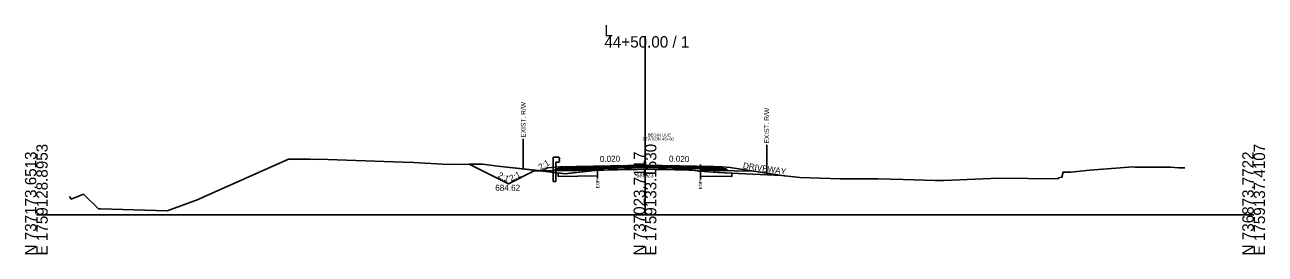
# Model space of a CAD drawing. Extents: x -26 to 4303, y -10 to 9577.
# Drawn here: x 2997.2 to 3302.8, y 4490.3 to 4546.8 of the extents above; entities that cross this region are included whole.
import ezdxf

# ---------------------------------------------------------------- set-up
doc = ezdxf.new("R2010")
doc.units = 0
for name, color, linetype in [('Default', 7, 'Continuous'), ('Exist CMT Pavement', 7, 'Continuous'), ('Old_Level_10', 7, 'Continuous'), ('Old_Level_2', 7, 'Continuous'), ('Prop CMT Conc Surface', 7, 'Continuous'), ('Prop CMT Concrete Structures', 7, 'Continuous'), ('Prop CMT Concrete Wall', 7, 'Continuous'), ('Prop CMT Pvmt Course 1', 7, 'Continuous'), ('Prop CMT Pvmt Course 1 CG', 7, 'Continuous'), ('Prop CMT Pvmt Course 1 Wedge', 7, 'Continuous'), ('Prop CMT Pvmt Course 2', 7, 'Continuous'), ('Prop CMT Pvmt Course 2 Wedge', 7, 'Continuous'), ('Prop CMT Pvmt Course 3', 7, 'Continuous'), ('Prop CMT Pvmt Course 3 Wedge', 7, 'Continuous'), ('Prop CMT Pvmt Surface', 7, 'Continuous'), ('Prop CMT Pvmt Surface Shoulder', 7, 'Continuous'), ('Prop CMT Pvmt Wedge Surface 1', 7, 'Continuous'), ('Prop CMT Pvmt Wedge Surface 2', 7, 'Continuous'), ('Prop CMT Pvmt Wedge Surface 3', 7, 'Continuous'), ('Prop CMT Shld Paved Course 1', 7, 'Continuous'), ('Prop CMT Shld Paved Course 2', 7, 'Continuous'), ('Prop CMT Shld Paved Course 3', 7, 'Continuous'), ('Prop CMT Slope Grass', 7, 'Continuous'), ('Prop CMT Subgrade Earthwork', 7, 'Continuous'), ('Prop Road Sect_ Recs - UC Shallow (Outline)', 7, 'Continuous'), ('Prop Shade Light', 7, 'Continuous'), ('Prop XS DDE Elevations', 7, 'Continuous'), ('Prop XS Ditch Standard Text', 7, 'Continuous'), ('Prop XS Earthwork Shape', 7, 'Continuous'), ('Prop XS SE Text', 7, 'Continuous'), ('Prop XS Side Slope Text', 7, 'Continuous'), ('Prop XS Wedging', 7, 'Continuous'), ('Scratch_Level_6', 7, 'Continuous')]:
    doc.layers.add(name, color=color, linetype=linetype)

msp = doc.modelspace()

# ---------------------------------------------------------------- linework, layer by layer
at = {"layer": 'Exist CMT Pavement'}
for points in [[(3150, 4512.21), (3133, 4511.87)], [(3150, 4512.21), (3167, 4511.87)]]:
    msp.add_lwpolyline(points, dxfattribs=at)
at = {"layer": 'Old_Level_10'}
for p, q in [((3106.69, 4512.44), (3116.34, 4507.62)), ((3116.34, 4507.62), (3122.54, 4510.72)), ((3122.54, 4510.72), (3124.54, 4510.82))]:
    msp.add_line(p, q, dxfattribs=at)
at = {"layer": 'Old_Level_2'}
for p, q in [((3150, 4500), (3150, 4544)), ((3150, 4500), (3150, 4544)), ((3000, 4500), (3150, 4500)), ((3000, 4500), (3150, 4500)), ((3150, 4500), (3300, 4500)), ((3150, 4500), (3300, 4500))]:
    msp.add_line(p, q, dxfattribs=at)
at = {"layer": 'Prop CMT Conc Surface'}
for points in [[(3138.32, 4511.72), (3133, 4511.62)], [(3133, 4511.62), (3133, 4511.41)], [(3133, 4511.41), (3138.32, 4511.52)], [(3138.32, 4511.52), (3138.32, 4511.72)], [(3163.67, 4511.48), (3163.67, 4511.68)], [(3163.67, 4511.68), (3167, 4511.62)], [(3167, 4511.41), (3163.67, 4511.48)], [(3167, 4511.62), (3167, 4511.41)]]:
    msp.add_lwpolyline(points, dxfattribs=at)
at = {"layer": 'Prop CMT Concrete Structures'}
for points in [[(3133, 4511.62), (3133, 4511.87)], [(3150, 4512.08), (3138.32, 4511.85)], [(3150, 4512.08), (3163.67, 4511.81)], [(3167, 4511.62), (3167, 4511.87)], [(3138.32, 4511.72), (3133, 4511.62)], [(3138.32, 4511.85), (3138.32, 4511.72)], [(3163.67, 4511.81), (3163.67, 4511.68)], [(3163.67, 4511.68), (3167, 4511.62)]]:
    msp.add_lwpolyline(points, dxfattribs=at)
at = {"layer": 'Prop CMT Pvmt Course 1'}
for points in [[(3138.32, 4511.52), (3133, 4511.41)], [(3133, 4511.41), (3133, 4511.08)], [(3133, 4511.08), (3138.32, 4511.18)], [(3138.32, 4511.18), (3138.32, 4511.52)], [(3163.67, 4511.48), (3167, 4511.41)], [(3163.67, 4511.14), (3163.67, 4511.48)], [(3167, 4511.08), (3163.67, 4511.14)], [(3167, 4511.41), (3167, 4511.08)]]:
    msp.add_lwpolyline(points, dxfattribs=at)
at = {"layer": 'Prop CMT Pvmt Course 1 Wedge'}
for points in [[(3138.32, 4511.52), (3138.57, 4511.52), (3139.19, 4511.53), (3139.31, 4511.54), (3139.54, 4511.54), (3139.73, 4511.54), (3139.96, 4511.55), (3140.82, 4511.57), (3142.46, 4511.6), (3143.25, 4511.61), (3144.96, 4511.65), (3145.68, 4511.66), (3147.46, 4511.7), (3148.11, 4511.71), (3149.96, 4511.75), (3150, 4511.75)], [(3138.32, 4511), (3138.32, 4511.52)], [(3150, 4511.23), (3149.96, 4511.23), (3148.11, 4511.2), (3147.46, 4511.2), (3145.68, 4511.17), (3144.96, 4511.16), (3143.25, 4511.11), (3142.46, 4511.09), (3140.82, 4511.07), (3139.96, 4511.04), (3139.73, 4511.04), (3139.54, 4511.03), (3139.31, 4511.03), (3139.19, 4511.02), (3138.57, 4511.02), (3138.32, 4511)], [(3150, 4511.75), (3150, 4511.23)], [(3150, 4511.75), (3150.05, 4511.75), (3150.73, 4511.73), (3152.33, 4511.7), (3152.46, 4511.7), (3152.98, 4511.69), (3154.96, 4511.65), (3155.41, 4511.64), (3157.46, 4511.6), (3157.84, 4511.59), (3159.97, 4511.55), (3160.14, 4511.55), (3160.85, 4511.53), (3161.74, 4511.51), (3162.17, 4511.51), (3162.42, 4511.5), (3162.47, 4511.5), (3162.55, 4511.5), (3163.01, 4511.49), (3163.19, 4511.49), (3163.4, 4511.48), (3163.67, 4511.48)], [(3163.67, 4510.74), (3163.4, 4510.77), (3163.19, 4510.79), (3163.01, 4510.82), (3162.55, 4510.9), (3162.47, 4510.92), (3162.42, 4510.93), (3162.17, 4510.96), (3161.74, 4511), (3160.85, 4511.04), (3160.14, 4511.07), (3159.97, 4511.08), (3157.84, 4511.11), (3157.46, 4511.12), (3155.41, 4511.16), (3154.96, 4511.17), (3152.98, 4511.2), (3152.46, 4511.2), (3152.33, 4511.2), (3150.73, 4511.24), (3150.05, 4511.23), (3150, 4511.23)], [(3163.67, 4511.48), (3163.67, 4510.74)]]:
    msp.add_lwpolyline(points, dxfattribs=at)
at = {"layer": 'Prop CMT Pvmt Course 2'}
for points in [[(3133, 4511.62), (3133, 4511.87)], [(3167, 4511.87), (3169, 4511.83), (3169.26, 4511.57)], [(3167, 4511.62), (3167, 4511.87)], [(3131, 4511.83), (3129, 4511.79), (3128.74, 4511.53)], [(3128.74, 4511.53), (3131, 4511.58)], [(3169.26, 4511.57), (3167, 4511.62)]]:
    msp.add_lwpolyline(points, dxfattribs=at)
at = {"layer": 'Prop CMT Pvmt Course 2 Wedge'}
for points in [[(3126, 4511.55), (3124.54, 4510.82)], [(3129, 4511.79), (3126, 4511.55)], [(3169, 4511.83), (3171, 4511.67), (3184.79, 4509.56)]]:
    msp.add_lwpolyline(points, dxfattribs=at)
at = {"layer": 'Prop CMT Pvmt Course 3'}
for points in [[(3133, 4511.62), (3128.74, 4511.53), (3128.53, 4511.32)], [(3128.53, 4511.32), (3131, 4511.37)], [(3133, 4511.41), (3133, 4511.62)], [(3167, 4511.62), (3169.26, 4511.57), (3169.47, 4511.36)], [(3167, 4511.41), (3167, 4511.62)], [(3169.47, 4511.36), (3167, 4511.41)]]:
    msp.add_lwpolyline(points, dxfattribs=at)
at = {"layer": 'Prop CMT Pvmt Course 3 Wedge'}
for points in [[(3127.4, 4508.17), (3127.4, 4514.17)], [(3127.4, 4514.17), (3128.73, 4514.17), (3129, 4513.88)], [(3129, 4513.29), (3128.73, 4513), (3128.06, 4513)], [(3128.06, 4513), (3128.06, 4508.17)], [(3129, 4513.88), (3128.73, 4513.58)], [(3128.73, 4513.58), (3129, 4513.29)], [(3128.06, 4508.17), (3127.4, 4508.17)]]:
    msp.add_lwpolyline(points, dxfattribs=at)
at = {"layer": 'Prop CMT Pvmt Surface'}
for points in [[(3150, 4511.96), (3133, 4511.62)], [(3133, 4511.62), (3133, 4511.87)], [(3150, 4511.96), (3167, 4511.62)], [(3167, 4511.62), (3167, 4511.87)]]:
    msp.add_lwpolyline(points, dxfattribs=at)
at = {"layer": 'Prop CMT Pvmt Surface Shoulder'}
for points in [[(3138.32, 4511), (3138.57, 4511.02), (3139.19, 4511.02), (3139.31, 4511.03), (3139.54, 4511.03), (3139.73, 4511.04), (3139.96, 4511.04), (3140.82, 4511.07), (3142.46, 4511.09), (3143.25, 4511.11), (3144.96, 4511.16), (3145.68, 4511.17), (3147.46, 4511.2), (3148.11, 4511.2), (3149.96, 4511.23), (3150, 4511.23)], [(3150, 4511.23), (3150.05, 4511.23), (3150.73, 4511.24), (3152.33, 4511.2), (3152.46, 4511.2), (3152.98, 4511.2), (3154.96, 4511.17), (3155.41, 4511.16), (3157.46, 4511.12), (3157.84, 4511.11), (3159.97, 4511.08), (3160.14, 4511.07), (3160.85, 4511.04), (3161.74, 4511), (3162.17, 4510.96), (3162.42, 4510.93), (3162.47, 4510.92), (3162.55, 4510.9), (3163.01, 4510.82), (3163.19, 4510.79), (3163.4, 4510.77), (3163.67, 4510.74)]]:
    msp.add_lwpolyline(points, dxfattribs=at)
at = {"layer": 'Prop CMT Pvmt Wedge Surface 1'}
for p, q in [((3124.54, 4510.82), (3131.02, 4510.91)), ((3133.02, 4510.95), (3131.02, 4510.91)), ((3138.32, 4511.06), (3133.02, 4510.95)), ((3163.67, 4511.02), (3166.98, 4510.95)), ((3166.98, 4510.95), (3177.01, 4510.75))]:
    msp.add_line(p, q, dxfattribs=at)
for points in [[(3138.32, 4511.06), (3138.32, 4511)], [(3163.67, 4511.02), (3163.67, 4510.74)]]:
    msp.add_lwpolyline(points, dxfattribs=at)
at = {"layer": 'Prop CMT Pvmt Wedge Surface 2'}
for points in [[(3138.32, 4511.85), (3138.57, 4511.85), (3139.19, 4511.87), (3139.31, 4511.87), (3139.54, 4511.87), (3139.73, 4511.88), (3139.96, 4511.88), (3140.82, 4511.9), (3142.46, 4511.93), (3143.25, 4511.95), (3144.96, 4511.98), (3145.68, 4512), (3147.46, 4512.03), (3148.11, 4512.05), (3149.96, 4512.08), (3150, 4512.08)], [(3150, 4511.96), (3149.96, 4511.96), (3148.11, 4511.92), (3147.46, 4511.91), (3145.68, 4511.87), (3144.96, 4511.86), (3143.25, 4511.82), (3142.46, 4511.81), (3140.82, 4511.77), (3139.96, 4511.76), (3139.73, 4511.75), (3139.54, 4511.75), (3139.31, 4511.74), (3139.19, 4511.74), (3138.57, 4511.73), (3138.32, 4511.72)], [(3150, 4512.08), (3150, 4511.96)], [(3150, 4512.08), (3150.05, 4512.08), (3150.73, 4512.07), (3152.33, 4512.04), (3152.46, 4512.03), (3152.98, 4512.02), (3154.96, 4511.98), (3155.41, 4511.97), (3157.46, 4511.93), (3157.84, 4511.93), (3159.97, 4511.88), (3160.14, 4511.88), (3160.85, 4511.87), (3161.74, 4511.85), (3162.17, 4511.84), (3162.42, 4511.83), (3162.47, 4511.83), (3162.55, 4511.83), (3163.01, 4511.82), (3163.19, 4511.82), (3163.4, 4511.81), (3163.67, 4511.81)], [(3163.67, 4511.68), (3163.4, 4511.69), (3163.19, 4511.69), (3163.01, 4511.7), (3162.55, 4511.71), (3162.47, 4511.71), (3162.42, 4511.71), (3162.17, 4511.71), (3161.74, 4511.72), (3160.85, 4511.74), (3160.14, 4511.76), (3159.97, 4511.76), (3157.84, 4511.8), (3157.46, 4511.81), (3155.41, 4511.85), (3154.96, 4511.86), (3152.98, 4511.9), (3152.46, 4511.91), (3152.33, 4511.91), (3150.73, 4511.94), (3150.05, 4511.96), (3150, 4511.96)], [(3138.32, 4511.72), (3138.32, 4511.85)], [(3163.67, 4511.81), (3163.67, 4511.68)]]:
    msp.add_lwpolyline(points, dxfattribs=at)
at = {"layer": 'Prop CMT Pvmt Wedge Surface 3'}
for points in [[(3138.32, 4511.72), (3138.57, 4511.73), (3139.19, 4511.74), (3139.31, 4511.74), (3139.54, 4511.75), (3139.73, 4511.75), (3139.96, 4511.76), (3140.82, 4511.77), (3142.46, 4511.81), (3143.25, 4511.82), (3144.96, 4511.86), (3145.68, 4511.87), (3147.46, 4511.91), (3148.11, 4511.92), (3149.96, 4511.96), (3150, 4511.96)], [(3150, 4511.96), (3150, 4511.75)], [(3150, 4511.96), (3150.05, 4511.96), (3150.73, 4511.94), (3152.33, 4511.91), (3152.46, 4511.91), (3152.98, 4511.9), (3154.96, 4511.86), (3155.41, 4511.85), (3157.46, 4511.81), (3157.84, 4511.8), (3159.97, 4511.76), (3160.14, 4511.76), (3160.85, 4511.74), (3161.74, 4511.72), (3162.17, 4511.71), (3162.42, 4511.71), (3162.47, 4511.71), (3162.55, 4511.71), (3163.01, 4511.7), (3163.19, 4511.69), (3163.4, 4511.69), (3163.67, 4511.68)], [(3150, 4511.75), (3149.96, 4511.75), (3148.11, 4511.71), (3147.46, 4511.7), (3145.68, 4511.66), (3144.96, 4511.65), (3143.25, 4511.61), (3142.46, 4511.6), (3140.82, 4511.57), (3139.96, 4511.55), (3139.73, 4511.54), (3139.54, 4511.54), (3139.31, 4511.54), (3139.19, 4511.53), (3138.57, 4511.52), (3138.32, 4511.52)], [(3138.32, 4511.52), (3138.32, 4511.72)], [(3163.67, 4511.48), (3163.4, 4511.48), (3163.19, 4511.49), (3163.01, 4511.49), (3162.55, 4511.5), (3162.47, 4511.5), (3162.42, 4511.5), (3162.17, 4511.51), (3161.74, 4511.51), (3160.85, 4511.53), (3160.14, 4511.55), (3159.97, 4511.55), (3157.84, 4511.59), (3157.46, 4511.6), (3155.41, 4511.64), (3154.96, 4511.65), (3152.98, 4511.69), (3152.46, 4511.7), (3152.33, 4511.7), (3150.73, 4511.73), (3150.05, 4511.75), (3150, 4511.75)], [(3163.67, 4511.68), (3163.67, 4511.48)]]:
    msp.add_lwpolyline(points, dxfattribs=at)
at = {"layer": 'Prop CMT Shld Paved Course 1'}
for points in [[(3133, 4511.41), (3133, 4511.87)], [(3167, 4511.41), (3167, 4511.87)], [(3150, 4511.75), (3133, 4511.41)], [(3150, 4511.75), (3167, 4511.41)]]:
    msp.add_lwpolyline(points, dxfattribs=at)
at = {"layer": 'Prop CMT Shld Paved Course 2'}
for points in [[(3133, 4511.87), (3131, 4511.83)], [(3167, 4511.87), (3169, 4511.83)], [(3131, 4511.83), (3129, 4511.79)]]:
    msp.add_lwpolyline(points, dxfattribs=at)
at = {"layer": 'Prop CMT Shld Paved Course 3'}
for points in [[(3150, 4512.21), (3133, 4511.87)], [(3133, 4511.87), (3133, 4511.62)], [(3138.32, 4511.85), (3150, 4512.08)], [(3150, 4511.96), (3150, 4512.21)], [(3150, 4512.21), (3167, 4511.87)], [(3150, 4512.08), (3150, 4511.96), (3150, 4511.96)], [(3163.67, 4511.81), (3150, 4512.08)], [(3167, 4511.87), (3167, 4511.62)], [(3133, 4511.62), (3138.32, 4511.72)], [(3138.32, 4511.72), (3138.32, 4511.85)], [(3163.67, 4511.68), (3163.67, 4511.81)], [(3167, 4511.62), (3163.67, 4511.68)]]:
    msp.add_lwpolyline(points, dxfattribs=at)
at = {"layer": 'Prop CMT Slope Grass'}
msp.add_lwpolyline([(3008.2, 4504.49), (3008.59, 4503.88), (3011.61, 4505.12), (3015.32, 4501.47), (3015.81, 4501.46), (3032.28, 4500.97), (3039.84, 4503.8), (3041.1, 4504.33), (3062.13, 4513.68), (3067.46, 4513.69), (3068.23, 4513.66), (3069.54, 4513.69), (3090.32, 4512.94), (3093.06, 4512.9), (3101.47, 4512.37), (3109.93, 4512.49), (3113.74, 4511.99), (3126.19, 4510.63), (3130.3, 4510.1), (3133.5, 4510.47), (3138.57, 4511.02), (3139.31, 4511.03), (3139.96, 4511.04), (3140.82, 4511.07), (3142.46, 4511.09), (3143.25, 4511.11), (3144.96, 4511.16), (3145.68, 4511.17), (3147.46, 4511.2), (3148.11, 4511.2), (3150.05, 4511.23), (3150.73, 4511.24), (3152.46, 4511.2), (3152.98, 4511.2), (3154.96, 4511.17), (3155.41, 4511.16), (3157.46, 4511.12), (3157.84, 4511.11), (3160.14, 4511.07), (3160.85, 4511.04), (3161.74, 4511), (3162.55, 4510.9), (3163.4, 4510.77), (3164.52, 4510.67), (3171.21, 4510.24), (3183.74, 4509.67), (3188.17, 4509.22), (3198.18, 4508.89), (3207.35, 4508.88), (3213.64, 4508.73), (3221.53, 4508.46), (3223.67, 4508.45), (3237.1, 4508.99), (3251.63, 4508.83), (3252.02, 4509.08), (3252.74, 4509.25), (3253.04, 4510.53), (3254.93, 4510.49), (3257.21, 4510.76), (3259.63, 4511.01), (3270.27, 4511.8), (3270.79, 4511.72), (3279.49, 4511.71), (3281.45, 4511.58), (3283.07, 4511.58)], dxfattribs=at)
at = {"layer": 'Prop CMT Subgrade Earthwork'}
for points in [[(3133, 4511.41), (3128.53, 4511.32), (3128.03, 4511.31), (3127.69, 4510.97)], [(3127.69, 4510.97), (3133, 4511.08)], [(3133, 4511.08), (3133, 4511.41)], [(3167, 4511.41), (3169.47, 4511.36), (3169.97, 4511.35), (3170.31, 4511.01)], [(3167, 4511.08), (3167, 4511.41)], [(3170.31, 4511.01), (3167, 4511.08)]]:
    msp.add_lwpolyline(points, dxfattribs=at)
at = {"layer": 'Prop Road Sect_ Recs - UC Shallow (Outline)'}
for points in [[(3128.64, 4509.41), (3138.32, 4509.6), (3138.32, 4511), (3135.96, 4510.74), (3131.69, 4510.26), (3130.3, 4510.1), (3128.62, 4510.32)], [(3163.67, 4509.56), (3171.36, 4509.41), (3171.38, 4510.24), (3168.09, 4510.44), (3164.52, 4510.67), (3163.67, 4510.74)]]:
    msp.add_lwpolyline(points, close=True, dxfattribs=at)
at = {"layer": 'Prop Shade Light'}
for p, q in [((3130.3, 4510.1), (3128.62, 4510.32)), ((3128.62, 4510.32), (3128.64, 4509.41)), ((3128.64, 4509.41), (3138.33, 4509.6)), ((3138.32, 4511), (3130.3, 4510.1)), ((3138.33, 4509.6), (3138.32, 4511)), ((3164.52, 4510.67), (3163.67, 4510.74)), ((3163.67, 4510.74), (3163.67, 4509.56)), ((3163.67, 4509.56), (3171.36, 4509.41)), ((3171.21, 4510.24), (3164.52, 4510.67)), ((3171.37, 4510.24), (3171.21, 4510.24)), ((3171.36, 4509.41), (3171.37, 4510.24))]:
    msp.add_line(p, q, dxfattribs=at)
at = {"layer": 'Prop XS DDE Elevations'}
for points in [[(3138.32, 4511.06), (3133.02, 4510.95), (3131.02, 4510.91), (3124.54, 4510.82), (3126.19, 4510.63), (3130.3, 4510.1), (3133.5, 4510.47), (3138.32, 4511)], [(3139.19, 4511.02), (3139.31, 4511.03), (3138.57, 4511.02)], [(3139.31, 4511.03), (3139.54, 4511.03), (3139.58, 4511.03)], [(3139.58, 4511.03), (3139.73, 4511.04), (3139.96, 4511.04)], [(3148.11, 4511.2), (3149.96, 4511.23), (3150, 4511.23), (3150.05, 4511.23)], [(3150.73, 4511.24), (3152.33, 4511.2), (3152.46, 4511.2)], [(3157.84, 4511.11), (3159.97, 4511.08), (3160.14, 4511.07)], [(3161.74, 4511), (3162.17, 4510.96), (3162.42, 4510.93), (3162.47, 4510.92), (3162.55, 4510.9)], [(3162.55, 4510.9), (3163.01, 4510.82), (3163.19, 4510.79), (3163.4, 4510.77)], [(3166.98, 4510.95), (3177.01, 4510.75), (3184.79, 4509.56), (3183.74, 4509.67), (3171.21, 4510.24), (3164.52, 4510.67), (3163.67, 4510.74), (3163.67, 4511.02)]]:
    msp.add_lwpolyline(points, close=True, dxfattribs=at)
at = {"layer": 'Prop XS Ditch Standard Text'}
for p, q in [((3120, 4518.71), (3120, 4511.31)), ((3180, 4517.24), (3180, 4509.84)), ((3138.32, 4511), (3138.32, 4508.95)), ((3163.67, 4510.74), (3163.67, 4508.69))]:
    msp.add_line(p, q, dxfattribs=at)
at = {"layer": 'Prop XS Earthwork Shape'}
msp.add_lwpolyline([(3106.69, 4512.44), (3116.34, 4507.62), (3122.54, 4510.72), (3124.54, 4510.82), (3113.74, 4511.99), (3109.93, 4512.49)], close=True, dxfattribs=at)
at = {"layer": 'Prop XS Wedging'}
for p, q in [((3138.32, 4511), (3138.32, 4512.15)), ((3138.32, 4511.72), (3150, 4511.96)), ((3150, 4511.96), (3150, 4511.96)), ((3150, 4511.96), (3150, 4511.96)), ((3150, 4511.96), (3163.67, 4511.68)), ((3163.67, 4510.74), (3163.67, 4512.41)), ((3138.32, 4511.85), (3138.32, 4511.72)), ((3138.32, 4511.72), (3138.32, 4511.39)), ((3138.32, 4511.39), (3149.99, 4511.62)), ((3138.32, 4511), (3138.57, 4511.02)), ((3140.82, 4511.07), (3142.46, 4511.09)), ((3142.46, 4511.09), (3143.25, 4511.11)), ((3143.25, 4511.11), (3144.96, 4511.16)), ((3149.99, 4511.62), (3150, 4511.62)), ((3150, 4511.62), (3150.01, 4511.62)), ((3150, 4511.23), (3150.05, 4511.23)), ((3150.01, 4511.62), (3163.67, 4511.35)), ((3150.05, 4511.23), (3150.73, 4511.24)), ((3152.46, 4511.2), (3152.98, 4511.2)), ((3157.46, 4511.12), (3157.84, 4511.11)), ((3160.85, 4511.04), (3161.74, 4511)), ((3163.67, 4511.68), (3163.67, 4511.81)), ((3163.67, 4511.35), (3163.67, 4511.68))]:
    msp.add_line(p, q, dxfattribs=at)
for points in [[(3150, 4512.08), (3133, 4511.74)], [(3150, 4511.96), (3133, 4511.62)], [(3150, 4512.08), (3150, 4512.08), (3138.32, 4511.85)], [(3150, 4511.96), (3150, 4511.96), (3138.32, 4511.72)], [(3150, 4512.08), (3167, 4511.74)], [(3163.67, 4511.81), (3150, 4512.08), (3150, 4512.08)], [(3150, 4511.96), (3167, 4511.62)], [(3150, 4511.96), (3150, 4511.96)], [(3150, 4511.96), (3150, 4511.96)], [(3163.67, 4511.68), (3150, 4511.96), (3150, 4511.96)], [(3150.01, 4511.62), (3133.01, 4511.28)], [(3150, 4511.62), (3149.99, 4511.62), (3138.32, 4511.39)], [(3138.32, 4511.39), (3138.32, 4511.06), (3138.32, 4511)], [(3138.57, 4511.02), (3139.31, 4511.03), (3139.54, 4511.03), (3139.58, 4511.03)], [(3139.58, 4511.03), (3139.73, 4511.04), (3139.96, 4511.04), (3140.82, 4511.07)], [(3144.96, 4511.16), (3145.68, 4511.17), (3147.46, 4511.2), (3148.11, 4511.2), (3149.96, 4511.23), (3150, 4511.23)], [(3149.99, 4511.62), (3166.99, 4511.28)], [(3163.67, 4511.35), (3150.01, 4511.62), (3150, 4511.62)], [(3150.73, 4511.24), (3152.33, 4511.2), (3152.46, 4511.2)], [(3152.98, 4511.2), (3154.96, 4511.17), (3155.41, 4511.16), (3157.46, 4511.12)], [(3157.84, 4511.11), (3159.97, 4511.08), (3160.14, 4511.07), (3160.85, 4511.04)], [(3161.74, 4511), (3162.17, 4510.96), (3162.42, 4510.93), (3162.47, 4510.92), (3162.55, 4510.9)], [(3162.55, 4510.9), (3163.4, 4510.77), (3163.67, 4510.74)], [(3163.67, 4510.74), (3163.67, 4511.02), (3163.67, 4511.35)]]:
    msp.add_lwpolyline(points, dxfattribs=at)

# ---------------------------------------------------------------- texts
at = {"layer": 'Default'}
msp.add_text('-', height=0.0001, dxfattribs=at).set_placement((3000, 4500))
at = {"layer": 'Old_Level_2'}
for s, p in [('L', (3140, 4544)), ('L', (3140, 4544)), ('44+50.00 / 1', (3140, 4541.2)), ('44+50.00 / 1', (3140, 4541.2))]:
    msp.add_text(s, height=2.8, dxfattribs=at).set_placement(p)
for s, p in [('N 737173.6513', (3000, 4490)), ('N 737173.6513', (3000, 4490)), ('E 1759128.8953', (3002.8, 4490)), ('E 1759128.8953', (3002.8, 4490)), ('N 737023.7117', (3150, 4490)), ('N 737023.7117', (3150, 4490)), ('E 1759133.1530', (3152.8, 4490)), ('E 1759133.1530', (3152.8, 4490)), ('N 736873.7722', (3300, 4490)), ('N 736873.7722', (3300, 4490)), ('E 1759137.4107', (3302.8, 4490)), ('E 1759137.4107', (3302.8, 4490))]:
    msp.add_text(s, height=2.8, rotation=90, dxfattribs=at).set_placement(p)
at = {"layer": 'Prop CMT Concrete Wall'}
for rotation, p in [(334.1383, (3113.57, 4509.28)), (25.8617, (3117, 4508.2))]:
    msp.add_text('2:1', height=1.5, rotation=rotation, dxfattribs=at).set_placement(p)
msp.add_text('684.62', height=1.5, dxfattribs=at).set_placement((3113.09, 4505.92))
at = {"layer": 'Prop CMT Pvmt Course 1 CG'}
msp.add_text('688.23', height=1, dxfattribs=at).set_placement((3147.88, 4509.23))
at = {"layer": 'Prop XS Ditch Standard Text'}
for s, height, p in [('EXIST. R/W', 1.181, (3120.59, 4519.01)), ('EXIST. R/W', 1.181, (3180.59, 4517.55)), ('EOP', 0.787, (3138.71, 4506.55)), ('EOP', 0.787, (3164.06, 4506.3))]:
    msp.add_text(s, height=height, rotation=90, dxfattribs=at).set_placement(p)
at = {"layer": 'Prop XS SE Text'}
for rotation, p in [(1.1458, (3138.86, 4512.99)), (358.8542, (3155.9, 4513.09))]:
    msp.add_text('0.020', height=1.5, rotation=rotation, dxfattribs=at).set_placement(p)
at = {"layer": 'Prop XS Side Slope Text'}
for s, rotation, p in [('2:1', 29.461, (3124.23, 4510.98)), ('DRIVEWAY', 351.786, (3174.06, 4511.43))]:
    msp.add_text(s, height=1.5, rotation=rotation, dxfattribs=at).set_placement(p)
at = {"layer": 'Scratch_Level_6'}
for s, p in [('STATION 45+00', (3149.41, 4518.3)), ('BEGIN UUE', (3150.66, 4519.28))]:
    msp.add_text(s, height=0.75, dxfattribs=at).set_placement(p)

doc.saveas('drawing.dxf')
